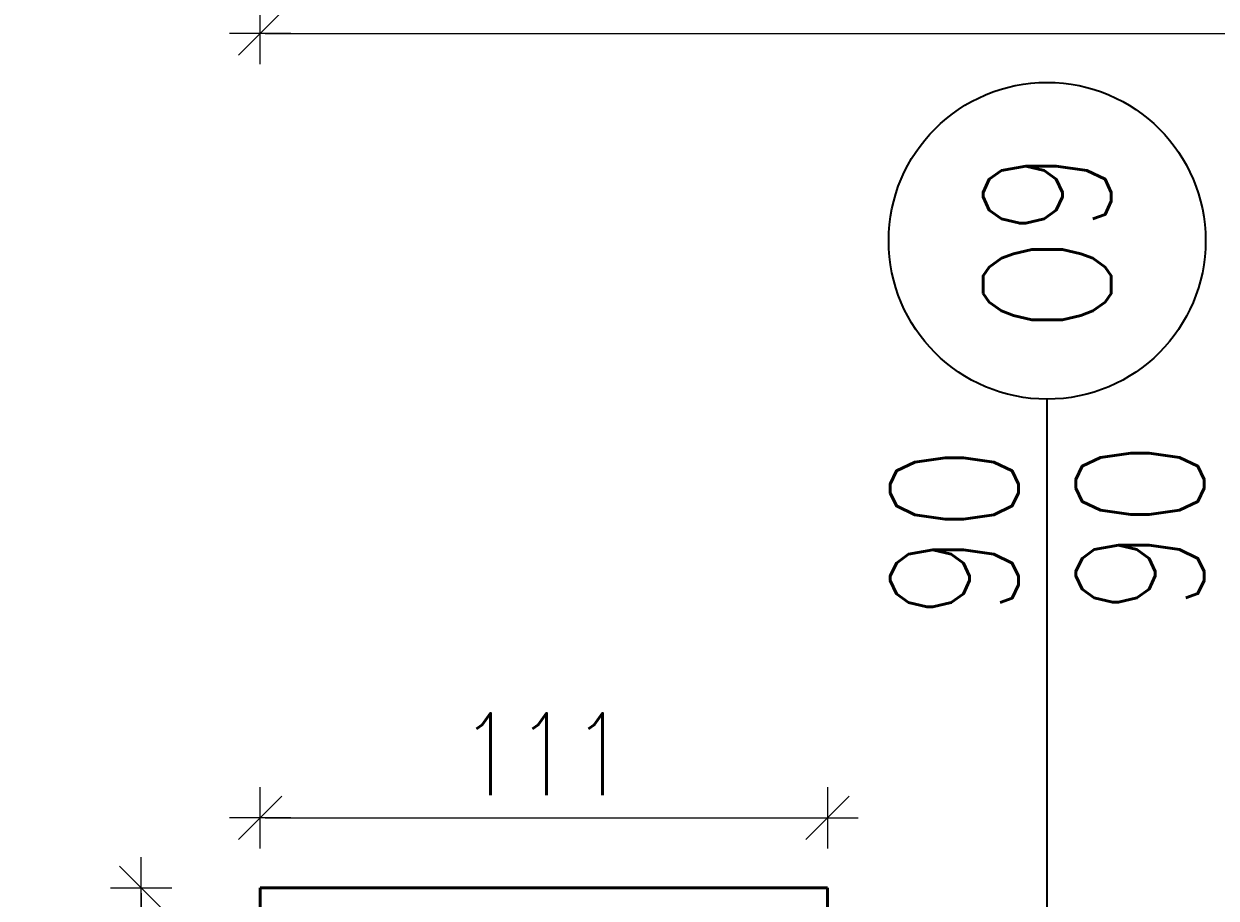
# Model space of a CAD drawing. Header units: inches. Extents: x 27484 to 71626, y -45113 to 39.
# Tile 274 of 280: x 35107 to 35341, y -22737 to -22566. Entities that reach past the tile are written whole.
import ezdxf
from ezdxf.enums import TextEntityAlignment as Align

# ---------------------------------------------------------------- set-up
doc = ezdxf.new("R2010")
doc.units = ezdxf.units.IN
doc.header["$LTSCALE"] = 50
doc.header["$MEASUREMENT"] = 0
doc.layers.add('A-obwiednia proj.', color=4, linetype='Continuous', lineweight=50)
doc.layers.add('R-MET-OKN', color=7, linetype='Continuous', lineweight=35)
for name, color, linetype in [('R-DIM', 6, 'Continuous'), ('R-MET-OKN-OPIS', 7, 'Continuous'), ('R-MET-OKN-OPIS-SYM', 2, 'Continuous')]:
    doc.layers.add(name, color=color, linetype=linetype)
doc.styles.add('MET_OKN', font='SIMPLEX.SHX')
doc.styles.add('MM_050', font='romans.shx', dxfattribs={"width": 0.8, "height": 16})
doc.dimstyles.new('AM100', dxfattribs={"dimtxt": 0.18, "dimasz": 1, "dimexe": 0, "dimexo": 0, "dimgap": 0, "dimtad": 0, "dimdec": 4, "dimdsep": 46, "dimtxsty": 'MM_050', "dimblk1": 'W1', "dimblk2": 'W1', "dimsah": 1, "dimcen": 4, "dimse1": 1, "dimse2": 1, "dimclrd": 256, "dimclre": 256, "dimclrt": 2, "dimadec": 5, "dimazin": 0, "dimtfac": 0.444444, "dimtdec": 4, "dimtix": 1, "dimtmove": 2, "dimatfit": 3, "dimldrblk": 'W1', "dimfxl": 1, "dimtvp": 0.777778, "dimtolj": 1, "dimarcsym": 0})

# ---------------------------------------------------------------- blocks, each defined once
blk = doc.blocks.new('MET-OK')
at = {"layer": 'R-MET-OKN'}
blk.add_lwpolyline([(0, -42.9), (0, 42.9, 0.581818)], format="xyb", dxfattribs=at)
blk.add_circle((0, 66.1), 23.2, dxfattribs=at)
at = {"layer": 'R-MET-OKN-OPIS', "style": 'MET_OKN', "width": 0.8}
for tag, p in [('SO', (-4.22, 40.66)), ('HO', (22.97, 40.66))]:
    blk.add_attdef(tag, text='', height=18.75, rotation=90, dxfattribs=at).set_placement(p, align=Align.RIGHT)
at = {"layer": 'R-MET-OKN-OPIS-SYM', "style": 'MET_OKN', "width": 0.8}
blk.add_attdef('SYM', text='', height=18.75, rotation=90, dxfattribs=at).set_placement((9.38, 66.1), align=Align.CENTER)
blk = doc.blocks.new('W1')
for p, q in [((0, 6), (0, -6)), ((-4.24, -4.24), (4.24, 4.24)), ((-6, 0), (6, 0))]:
    blk.add_line(p, q)
blk = doc.blocks.new('*D187')
at = {"layer": 'Defpoints', "color": 0, "ltscale": 0.1, "transparency": 16777216}
for p in [(35153.48, -22734.97), (35130.18, -22871.97), (35155.48, -22871.97)]:
    blk.add_point(p, dxfattribs=at)
at = {"layer": 'R-DIM', "lineweight": -2, "ltscale": 0.1, "transparency": 16777216}
blk.add_line((35130.18, -22735.97), (35130.18, -22870.97), dxfattribs=at)
for p, rotation in [((35130.18, -22734.97), 89.99999999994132), ((35130.18, -22871.97), 269.9999999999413)]:
    blk.add_blockref('W1', p, dxfattribs=dict(at, rotation=rotation))
at = {"layer": 'R-DIM', "color": 2, "ltscale": 0.1, "transparency": 16777216, "insert": (35117.73, -22820.99), "char_height": 16, "attachment_point": 5, "rotation": 90, "style": 'MM_050'}
blk.add_mtext('\\A1;137', dxfattribs=at)
blk = doc.blocks.new('*D188')
at = {"layer": 'Defpoints', "color": 0, "ltscale": 0.1, "transparency": 16777216}
for p in [(35264.48, -22721.23), (35153.48, -22734.97), (35264.48, -22736.97)]:
    blk.add_point(p, dxfattribs=at)
at = {"layer": 'R-DIM', "lineweight": -2, "ltscale": 0.1, "transparency": 16777216}
blk.add_line((35154.48, -22721.23), (35263.48, -22721.23), dxfattribs=at)
for p, rotation in [((35153.48, -22721.23), 179.9999999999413), ((35264.48, -22721.23), 359.9999999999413)]:
    blk.add_blockref('W1', p, dxfattribs=dict(at, rotation=rotation))
at = {"layer": 'R-DIM', "color": 2, "ltscale": 0.1, "transparency": 16777216, "insert": (35208.98, -22708.78), "char_height": 16, "attachment_point": 5, "style": 'MM_050'}
blk.add_mtext('\\A1;111', dxfattribs=at)
blk = doc.blocks.new('*D189')
at = {"layer": 'Defpoints', "color": 0, "ltscale": 0.1, "transparency": 16777216}
for p in [(35350.48, 15.74), (35264.48, 0), (35350.48, -22734.97)]:
    blk.add_point(p, dxfattribs=at)
at = {"layer": 'R-DIM', "lineweight": -2, "ltscale": 0.1, "transparency": 16777216}
blk.add_line((35265.48, 15.74), (35349.48, 15.74), dxfattribs=at)
for p, rotation in [((35264.48, 15.74), 179.9999999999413), ((35350.48, 15.74), 359.9999999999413)]:
    blk.add_blockref('W1', p, dxfattribs=dict(at, rotation=rotation))
at = {"layer": 'R-DIM', "color": 2, "ltscale": 0.1, "transparency": 16777216, "insert": (35307.48, 28.19), "char_height": 16, "attachment_point": 5, "style": 'MM_050'}
blk.add_mtext('\\A1;86', dxfattribs=at)
blk = doc.blocks.new('*D191')
at = {"layer": 'Defpoints', "color": 0, "ltscale": 0.1, "transparency": 16777216}
for p in [(35846.48, -22567.69), (35153.48, -22734.97), (35846.48, -22734.97)]:
    blk.add_point(p, dxfattribs=at)
at = {"layer": 'R-DIM', "lineweight": -2, "ltscale": 0.1, "transparency": 16777216}
blk.add_line((35154.48, -22567.69), (35845.48, -22567.69), dxfattribs=at)
for p, rotation in [((35153.48, -22567.69), 179.9999999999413), ((35846.48, -22567.69), 359.9999999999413)]:
    blk.add_blockref('W1', p, dxfattribs=dict(at, rotation=rotation))
at = {"layer": 'R-DIM', "color": 2, "ltscale": 0.1, "transparency": 16777216, "insert": (35474.95, -22555.24), "char_height": 16, "attachment_point": 5, "style": 'MM_050'}
blk.add_mtext('\\A1;693', dxfattribs=at)

msp = doc.modelspace()

# ---------------------------------------------------------------- linework, layer by layer
at = {"layer": 'A-obwiednia proj.', "ltscale": 3}
for p, q in [((35153.48246, -22871.96968), (35153.48246, -22734.96968)), ((35153.48246, -22734.96968), (35264.48246, -22734.96968)), ((35264.48246, -22753.96968), (35264.48246, -22734.96968))]:
    msp.add_line(p, q, dxfattribs=at)

# ---------------------------------------------------------------- block references
at = {"layer": 'R-MET-OKN'}
ref = msp.add_blockref('MET-OK', (35307.48246, -22696.63304), dxfattribs=dict(at, xscale=1.336499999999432, yscale=1.336499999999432, zscale=1.336499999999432))
ref.add_attrib('SYM', 'O9', dxfattribs={"layer": 'R-MET-OKN-OPIS-SYM', "height": 25.059375, "rotation": 90, "style": 'MET_OKN', "width": 0.8}).set_placement((35320.01215, -22608.28542), align=Align.CENTER)
ref.add_attrib('SO', '90', dxfattribs={"layer": 'R-MET-OKN-OPIS', "height": 25.059375, "rotation": 90, "style": 'MET_OKN', "width": 0.8}).set_placement((35301.8441, -22648.17076), align=Align.RIGHT)
ref.add_attrib('HO', '90', dxfattribs={"layer": 'R-MET-OKN-OPIS', "height": 25.059375, "rotation": 90, "style": 'MET_OKN', "width": 0.8}).set_placement((35338.1802, -22647.26457), align=Align.RIGHT)

# ---------------------------------------------------------------- dimensions: what is measured, and where the dimension line sits
at = {"layer": 'R-DIM', "ltscale": 0.1}
for base, p1, p2, picture, middle in [((35350.48246, 15.74366), (35264.48245, 0.00003), (35350.48246, -22734.96968), '*D189', (35307.48245, 28.1881)), ((35264.48246, -22721.22605), (35153.48246, -22734.96968), (35264.48246, -22736.96968), '*D188', (35208.98246, -22708.7816))]:
    dim = msp.add_linear_dim(base=base, p1=p1, p2=p2, dimstyle='AM100', dxfattribs=at)
    dim.commit()
    dim.dimension.update_dxf_attribs({"geometry": picture, "text_midpoint": middle})
dim = msp.add_linear_dim(base=(35846.48246, -22567.68703), p1=(35153.48246, -22734.96968), p2=(35846.48246, -22734.96968), dimstyle='AM100', dxfattribs=at)
dim.commit()
dim.dimension.update_dxf_attribs({"geometry": '*D191', "text_midpoint": (35474.94907, -22555.24259), "dimtype": 160})
dim = msp.add_linear_dim(base=(35130.17913, -22871.96968), p1=(35153.48246, -22734.96968), p2=(35155.48246, -22871.96968), angle=90, dimstyle='AM100', dxfattribs=at)
dim.commit()
dim.dimension.update_dxf_attribs({"geometry": '*D187', "text_midpoint": (35117.73469, -22820.98721), "dimtype": 160})

doc.saveas('drawing.dxf')
